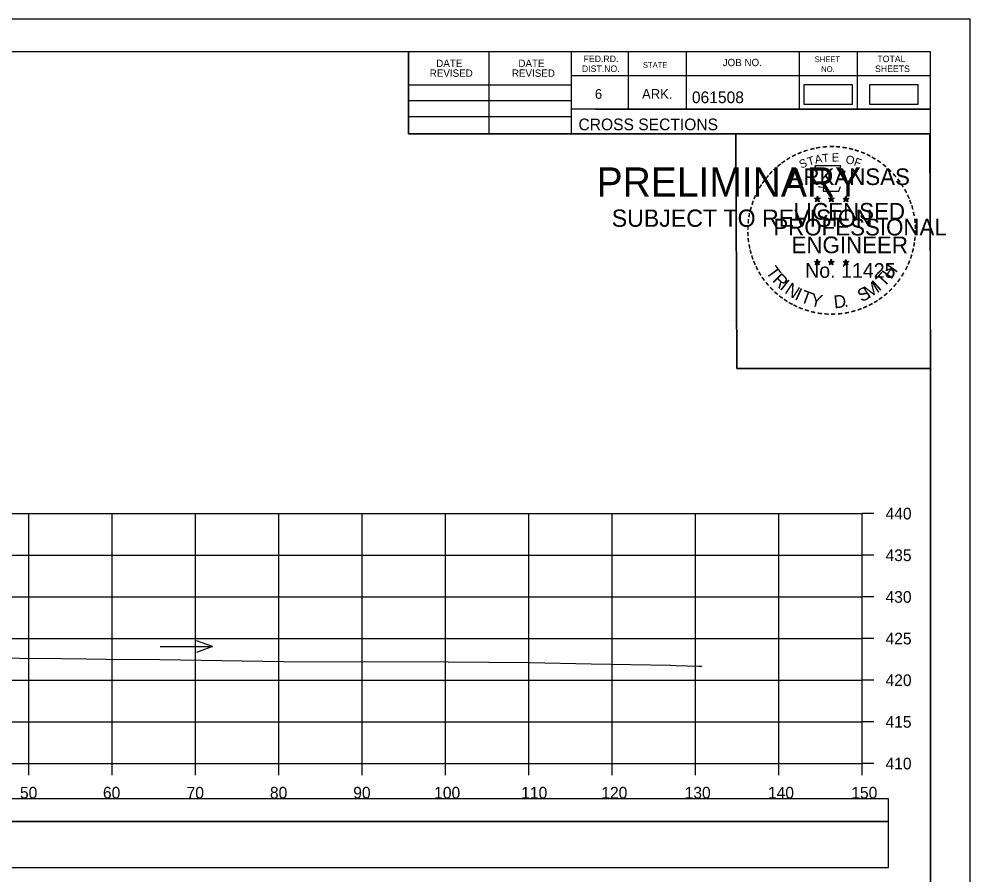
# Model space of a CAD drawing. Extents: x 1371057 to 1372761, y 380005 to 390517.
# Drawn here: x 1371609.7 to 1371723.8, y 387155.8 to 387258.6 of the extents above; entities that cross this region are included whole.
import ezdxf

# ---------------------------------------------------------------- set-up
doc = ezdxf.new("R2010")
doc.units = 0
for name, color, linetype in [('R_Axis', 7, 'Continuous'), ('R_Axis Annot', 7, 'Continuous'), ('R_Border', 7, 'Continuous'), ('R_Border PE', 7, 'Continuous'), ('R_Border Prem', 7, 'Continuous'), ('R_Detour', 7, 'Continuous'), ('R_Dimension', 7, 'Continuous'), ('R_Exist Surface', 7, 'Continuous'), ('R_Grid', 7, 'Continuous'), ('R_No Plot', 7, 'Continuous'), ('R_Water Annot', 7, 'Continuous')]:
    doc.layers.add(name, color=color, linetype=linetype)

msp = doc.modelspace()

# ---------------------------------------------------------------- linework, layer by layer
at = {"layer": 'R_Axis'}
for p, q in [((1371710.87, 387169.21), (1371710.87, 387199.21)), ((1371712.27, 387199.21), (1371710.87, 387199.21)), ((1371712.27, 387194.21), (1371710.87, 387194.21)), ((1371712.27, 387189.21), (1371710.87, 387189.21)), ((1371712.27, 387184.21), (1371710.87, 387184.21)), ((1371712.27, 387179.21), (1371710.87, 387179.21)), ((1371712.27, 387174.21), (1371710.87, 387174.21)), ((1371410.87, 387169.21), (1371710.87, 387169.21)), ((1371610.87, 387167.81), (1371610.87, 387169.21)), ((1371620.87, 387167.81), (1371620.87, 387169.21)), ((1371630.87, 387167.81), (1371630.87, 387169.21)), ((1371640.87, 387167.81), (1371640.87, 387169.21)), ((1371650.87, 387167.81), (1371650.87, 387169.21)), ((1371660.87, 387167.81), (1371660.87, 387169.21)), ((1371670.87, 387167.81), (1371670.87, 387169.21)), ((1371680.87, 387167.81), (1371680.87, 387169.21)), ((1371690.87, 387167.81), (1371690.87, 387169.21)), ((1371700.87, 387167.81), (1371700.87, 387169.21)), ((1371710.87, 387167.81), (1371710.87, 387169.21)), ((1371712.27, 387169.21), (1371710.87, 387169.21))]:
    msp.add_line(p, q, dxfattribs=at)
at = {"layer": 'R_Border'}
for p, q in [((1371402.87, 387254.67), (1371719.05, 387254.67)), ((1371656.41, 387244.79), (1371656.41, 387254.67)), ((1371666.09, 387244.79), (1371666.09, 387254.67)), ((1371675.95, 387254.67), (1371675.95, 387244.79)), ((1371682.79, 387254.67), (1371682.79, 387247.73)), ((1371689.73, 387254.67), (1371689.73, 387247.73)), ((1371703.31, 387254.67), (1371703.31, 387247.73)), ((1371710.25, 387254.67), (1371710.25, 387247.73)), ((1371719.05, 387049.21), (1371719.05, 387254.67)), ((1371719.05, 387251.73), (1371675.95, 387251.73)), ((1371719.05, 387251.75), (1371719.05, 387251.75)), ((1371656.41, 387250.65), (1371675.95, 387250.65)), ((1371656.41, 387248.79), (1371675.95, 387248.79)), ((1371719.05, 387247.73), (1371675.95, 387247.73)), ((1371678.91, 387247.73), (1371719.05, 387247.73)), ((1371656.41, 387246.85), (1371675.95, 387246.85)), ((1371719.05, 387244.79), (1371656.41, 387244.79))]:
    msp.add_line(p, q, dxfattribs=at)
at = {"layer": 'R_Border PE'}
for p, q in [((1371705.49, 387237.3), (1371705.45, 387237.05)), ((1371705.49, 387236.94), (1371705.49, 387237.3)), ((1371705.49, 387237.3), (1371705.54, 387237.05)), ((1371707.16, 387237.3), (1371707.12, 387237.05)), ((1371707.16, 387236.94), (1371707.16, 387237.3)), ((1371707.16, 387237.3), (1371707.21, 387237.05)), ((1371708.92, 387237.29), (1371708.88, 387237.04)), ((1371708.92, 387236.93), (1371708.92, 387237.29)), ((1371708.92, 387237.29), (1371708.97, 387237.04)), ((1371705.14, 387237.05), (1371705.49, 387236.94)), ((1371705.14, 387237.05), (1371705.39, 387237)), ((1371705.14, 387237.05), (1371705.37, 387236.93)), ((1371705.27, 387236.64), (1371705.49, 387236.94)), ((1371705.27, 387236.64), (1371705.4, 387236.88)), ((1371705.27, 387236.64), (1371705.48, 387236.86)), ((1371705.7, 387236.64), (1371705.48, 387236.85)), ((1371705.83, 387237.05), (1371705.49, 387236.94)), ((1371705.7, 387236.64), (1371705.49, 387236.94)), ((1371705.83, 387237.05), (1371705.55, 387237)), ((1371705.7, 387236.64), (1371705.56, 387236.93)), ((1371705.83, 387237.05), (1371705.63, 387236.95)), ((1371706.81, 387237.05), (1371707.16, 387236.94)), ((1371706.81, 387237.05), (1371707.06, 387237)), ((1371706.81, 387237.05), (1371707.04, 387236.93)), ((1371706.94, 387236.64), (1371707.16, 387236.94)), ((1371706.94, 387236.64), (1371707.07, 387236.88)), ((1371706.94, 387236.64), (1371707.15, 387236.86)), ((1371707.37, 387236.64), (1371707.15, 387236.85)), ((1371707.5, 387237.05), (1371707.16, 387236.94)), ((1371707.37, 387236.64), (1371707.16, 387236.94)), ((1371707.5, 387237.05), (1371707.22, 387237)), ((1371707.37, 387236.64), (1371707.23, 387236.93)), ((1371707.5, 387237.05), (1371707.3, 387236.95)), ((1371708.57, 387237.04), (1371708.92, 387236.93)), ((1371708.57, 387237.04), (1371708.82, 387236.99)), ((1371708.57, 387237.04), (1371708.81, 387236.91)), ((1371708.7, 387236.63), (1371708.92, 387236.93)), ((1371708.7, 387236.63), (1371708.83, 387236.87)), ((1371708.7, 387236.63), (1371708.92, 387236.85)), ((1371709.27, 387237.04), (1371708.92, 387236.93)), ((1371709.13, 387236.63), (1371708.92, 387236.93)), ((1371709.13, 387236.63), (1371708.92, 387236.84)), ((1371709.27, 387237.04), (1371708.98, 387236.99)), ((1371709.13, 387236.63), (1371709, 387236.92)), ((1371709.27, 387237.04), (1371709.06, 387236.93)), ((1371705.13, 387229.48), (1371705.48, 387229.36)), ((1371705.13, 387229.48), (1371705.39, 387229.43)), ((1371705.13, 387229.48), (1371705.37, 387229.35)), ((1371705.27, 387229.07), (1371705.48, 387229.36)), ((1371705.27, 387229.07), (1371705.39, 387229.31)), ((1371705.27, 387229.07), (1371705.48, 387229.28)), ((1371705.48, 387229.73), (1371705.44, 387229.48)), ((1371705.48, 387229.36), (1371705.48, 387229.73)), ((1371705.48, 387229.73), (1371705.53, 387229.48)), ((1371705.83, 387229.48), (1371705.48, 387229.36)), ((1371705.7, 387229.07), (1371705.48, 387229.36)), ((1371705.7, 387229.07), (1371705.48, 387229.28)), ((1371705.83, 387229.48), (1371705.54, 387229.43)), ((1371705.7, 387229.07), (1371705.56, 387229.36)), ((1371705.83, 387229.48), (1371705.63, 387229.37)), ((1371706.8, 387229.48), (1371707.15, 387229.36)), ((1371706.8, 387229.48), (1371707.06, 387229.43)), ((1371706.8, 387229.48), (1371707.04, 387229.35)), ((1371706.94, 387229.07), (1371707.15, 387229.36)), ((1371706.94, 387229.07), (1371707.06, 387229.31)), ((1371706.94, 387229.07), (1371707.15, 387229.28)), ((1371707.15, 387229.73), (1371707.11, 387229.48)), ((1371707.15, 387229.36), (1371707.15, 387229.73)), ((1371707.15, 387229.73), (1371707.2, 387229.48)), ((1371707.5, 387229.48), (1371707.15, 387229.36)), ((1371707.36, 387229.07), (1371707.15, 387229.36)), ((1371707.36, 387229.07), (1371707.15, 387229.28)), ((1371707.5, 387229.48), (1371707.21, 387229.43)), ((1371707.36, 387229.07), (1371707.23, 387229.36)), ((1371707.5, 387229.48), (1371707.29, 387229.37)), ((1371708.57, 387229.47), (1371708.92, 387229.35)), ((1371708.57, 387229.47), (1371708.82, 387229.42)), ((1371708.57, 387229.47), (1371708.81, 387229.34)), ((1371708.7, 387229.06), (1371708.92, 387229.35)), ((1371708.7, 387229.06), (1371708.83, 387229.3)), ((1371708.7, 387229.06), (1371708.92, 387229.27)), ((1371708.92, 387229.72), (1371708.88, 387229.47)), ((1371708.92, 387229.35), (1371708.92, 387229.72)), ((1371708.92, 387229.72), (1371708.97, 387229.47)), ((1371709.27, 387229.47), (1371708.92, 387229.35)), ((1371709.13, 387229.06), (1371708.92, 387229.35)), ((1371709.13, 387229.06), (1371708.92, 387229.27)), ((1371709.27, 387229.47), (1371708.98, 387229.42)), ((1371709.13, 387229.06), (1371708.99, 387229.35)), ((1371709.27, 387229.47), (1371709.06, 387229.36))]:
    msp.add_line(p, q, dxfattribs=at)
for points in [[(1371705.18, 387240.93), (1371705.45, 387240.1)], [(1371708.69, 387240), (1371708.83, 387240.29), (1371708.15, 387240.26), (1371708.29, 387240.93), (1371705.18, 387240.93)], [(1371705.67, 387238.5), (1371705.67, 387238.42), (1371706.23, 387238.4), (1371706.18, 387237.92), (1371708.05, 387237.92), (1371708.25, 387238.46)], [(1371705.49, 387237.3), (1371705.7, 387236.64), (1371705.14, 387237.05), (1371705.83, 387237.05), (1371705.27, 387236.64), (1371705.49, 387237.3)], [(1371707.16, 387237.3), (1371707.37, 387236.64), (1371706.81, 387237.05), (1371707.5, 387237.05), (1371706.94, 387236.64), (1371707.16, 387237.3)], [(1371708.92, 387237.29), (1371709.13, 387236.63), (1371708.57, 387237.04), (1371709.27, 387237.04), (1371708.7, 387236.63), (1371708.92, 387237.29)], [(1371705.48, 387229.73), (1371705.7, 387229.07), (1371705.13, 387229.48), (1371705.83, 387229.48), (1371705.27, 387229.07), (1371705.48, 387229.73)], [(1371707.15, 387229.73), (1371707.36, 387229.07), (1371706.8, 387229.48), (1371707.5, 387229.48), (1371706.94, 387229.07), (1371707.15, 387229.73)], [(1371708.92, 387229.72), (1371709.13, 387229.06), (1371708.57, 387229.47), (1371709.27, 387229.47), (1371708.7, 387229.06), (1371708.92, 387229.72)]]:
    msp.add_lwpolyline(points, dxfattribs=at)
for centre, radius in [((1371705.49, 387236.94), 0.172), ((1371705.49, 387236.94), 0.145), ((1371705.49, 387236.94), 0.116), ((1371705.49, 387236.94), 0.0991), ((1371705.49, 387236.94), 0.0747), ((1371705.49, 387236.94), 0.0495), ((1371705.49, 387236.94), 0.0296), ((1371707.16, 387236.94), 0.172), ((1371707.16, 387236.94), 0.145), ((1371707.16, 387236.94), 0.116), ((1371707.16, 387236.94), 0.0991), ((1371707.16, 387236.94), 0.0747), ((1371707.16, 387236.94), 0.0495), ((1371707.16, 387236.94), 0.0296), ((1371708.92, 387236.92), 0.172), ((1371708.92, 387236.92), 0.145), ((1371708.92, 387236.92), 0.116), ((1371708.92, 387236.92), 0.0991), ((1371708.92, 387236.92), 0.0747), ((1371708.92, 387236.92), 0.0495), ((1371708.92, 387236.92), 0.0296), ((1371705.48, 387229.36), 0.172), ((1371705.48, 387229.36), 0.145), ((1371705.48, 387229.36), 0.116), ((1371705.48, 387229.36), 0.0991), ((1371705.48, 387229.36), 0.0747), ((1371705.48, 387229.36), 0.0495), ((1371705.48, 387229.36), 0.0296), ((1371707.15, 387229.36), 0.172), ((1371707.15, 387229.36), 0.145), ((1371707.15, 387229.36), 0.116), ((1371707.15, 387229.36), 0.0991), ((1371707.15, 387229.36), 0.0747), ((1371707.15, 387229.36), 0.0495), ((1371707.15, 387229.36), 0.0296), ((1371708.92, 387229.35), 0.172), ((1371708.92, 387229.35), 0.145), ((1371708.92, 387229.35), 0.116), ((1371708.92, 387229.35), 0.0991), ((1371708.92, 387229.35), 0.0747), ((1371708.92, 387229.35), 0.0495), ((1371708.92, 387229.35), 0.0296)]:
    msp.add_circle(centre, radius, dxfattribs=at)
at = {"layer": 'R_Detour'}
msp.add_lwpolyline([(1371407.72, 387162.26), (1371714.03, 387162.26), (1371714.03, 387164.97), (1371407.72, 387164.97)], close=True, dxfattribs=at)
at = {"layer": 'R_Dimension'}
for points in [[(1371703.87, 387248.36), (1371709.7, 387248.36), (1371709.7, 387250.67), (1371703.87, 387250.67)], [(1371711.74, 387248.36), (1371717.57, 387248.36), (1371717.57, 387250.67), (1371711.74, 387250.67)], [(1371407.72, 387156.74), (1371714.03, 387156.74), (1371714.03, 387162.26), (1371407.72, 387162.26)]]:
    msp.add_lwpolyline(points, close=True, dxfattribs=at)
at = {"layer": 'R_Exist Surface'}
msp.add_lwpolyline([(1371604.62, 387181.89), (1371614.78, 387181.81), (1371617.73, 387181.76), (1371620.09, 387181.75), (1371626.58, 387181.68), (1371641.4, 387181.46), (1371661.2, 387181.43), (1371666.05, 387181.39), (1371670.94, 387181.35), (1371678.36, 387181.18), (1371687.86, 387181.01), (1371688.55, 387180.99), (1371691.27, 387180.89), (1371691.63, 387180.9)], dxfattribs=at)
at = {"layer": 'R_Grid'}
for p, q in [((1371410.87, 387199.21), (1371710.87, 387199.21)), ((1371610.87, 387169.21), (1371610.87, 387199.21)), ((1371620.87, 387169.21), (1371620.87, 387199.21)), ((1371630.87, 387169.21), (1371630.87, 387199.21)), ((1371640.87, 387169.21), (1371640.87, 387199.21)), ((1371650.87, 387169.21), (1371650.87, 387199.21)), ((1371660.87, 387169.21), (1371660.87, 387199.21)), ((1371670.87, 387169.21), (1371670.87, 387199.21)), ((1371680.87, 387169.21), (1371680.87, 387199.21)), ((1371690.87, 387169.21), (1371690.87, 387199.21)), ((1371700.87, 387169.21), (1371700.87, 387199.21)), ((1371710.87, 387169.21), (1371710.87, 387199.21)), ((1371410.87, 387194.21), (1371710.87, 387194.21)), ((1371410.87, 387189.21), (1371710.87, 387189.21)), ((1371410.87, 387184.21), (1371710.87, 387184.21)), ((1371410.87, 387179.21), (1371710.87, 387179.21)), ((1371410.87, 387174.21), (1371710.87, 387174.21)), ((1371410.87, 387169.21), (1371710.87, 387169.21))]:
    msp.add_line(p, q, dxfattribs=at)
at = {"layer": 'R_No Plot'}
for p, q in [((1371390.47, 387258.57), (1371723.8, 387258.57)), ((1371695.09, 387222.34), (1371695.09, 387222.34))]:
    msp.add_line(p, q, dxfattribs=at)
for points in [[(1371390.46, 387258.57), (1371723.8, 387258.57), (1371723.8, 387045.23), (1371390.46, 387045.23)], [(1371636.79, 387254.67), (1371656.41, 387254.67), (1371656.41, 387244.79), (1371672.52, 387244.79), (1371695.72, 387244.79), (1371695.84, 387216.64), (1371719.05, 387216.64), (1371719.05, 387049.21), (1371402.87, 387049.21), (1371402.87, 387254.67)], [(1371695.72, 387244.79), (1371718.93, 387244.79), (1371719.05, 387216.64), (1371695.84, 387216.64)]]:
    msp.add_lwpolyline(points, close=True, dxfattribs=at)
at = {"layer": 'R_Water Annot'}
for p, q in [((1371632.88, 387183.25), (1371630.96, 387183.95)), ((1371626.6, 387183.25), (1371632.88, 387183.25)), ((1371632.88, 387183.25), (1371630.96, 387182.55))]:
    msp.add_line(p, q, dxfattribs=at)

# ---------------------------------------------------------------- texts
at = {"layer": 'R_Axis Annot'}
for s, p in [('440', (1371713.67, 387198.51)), ('435', (1371713.67, 387193.51)), ('430', (1371713.67, 387188.51)), ('425', (1371713.67, 387183.51)), ('420', (1371713.67, 387178.51)), ('415', (1371713.67, 387173.51)), ('410', (1371713.67, 387168.51)), ('50', (1371609.79, 387165.01)), ('60', (1371619.75, 387165.01)), ('70', (1371629.79, 387165.01)), ('80', (1371639.79, 387165.01)), ('90', (1371649.79, 387165.01)), ('100', (1371659.5, 387165.01)), ('110', (1371669.95, 387165.01)), ('120', (1371679.56, 387165.01)), ('130', (1371689.56, 387165.01)), ('140', (1371699.56, 387165.01)), ('150', (1371709.56, 387165.01))]:
    msp.add_text(s, height=1.4, dxfattribs=at).set_placement(p)
at = {"layer": 'R_Border'}
for s, height, p in [('DATE', 0.879, (1371659.75, 387252.81)), ('DATE', 0.879, (1371669.61, 387252.81)), ('FED.RD.', 0.782, (1371677.43, 387253.39)), ('STATE', 0.684, (1371684.55, 387252.71)), ('JOB NO.', 0.879, (1371694.13, 387252.91)), ('SHEET', 0.684, (1371705.17, 387253.39)), ('TOTAL', 0.782, (1371712.69, 387253.39)), ('REVISED', 0.879, (1371658.97, 387251.63)), ('REVISED', 0.879, (1371668.83, 387251.63)), ('DIST.NO.', 0.782, (1371677.23, 387252.21)), ('NO.', 0.684, (1371705.95, 387252.21)), ('SHEETS', 0.782, (1371712.41, 387252.21)), ('6', 1.17, (1371678.79, 387248.99)), ('ARK.', 1.172, (1371684.45, 387248.99)), ('061508', 1.4, (1371690.43, 387248.47)), ('CROSS SECTIONS', 1.4, (1371676.82, 387245.22))]:
    msp.add_text(s, height=height, rotation=360, dxfattribs=at).set_placement(p)
at = {"layer": 'R_Border PE'}
for s, height, rotation, p in [('-', 1.6, 19.1761, (1371703.93, 387242.05)), ('-', 1.6, 13.6301, (1371704.68, 387242.29)), ('-', 1.6, 10.2193, (1371705.35, 387242.46)), ('-', 1.6, 5.8968, (1371706.08, 387242.57)), ('-', 1.6, 0.1862, (1371706.86, 387242.64)), ('-', 1.6, 357.743, (1371707.58, 387242.63)), ('-', 1.6, 352.1617, (1371708.32, 387242.57)), ('-', 1.6, 347.2049, (1371709.04, 387242.46)), ('-', 1.6, 342.3362, (1371709.68, 387242.3)), ('-', 1.6, 34.0636, (1371702.06, 387241.1)), ('-', 1.6, 28.7918, (1371702.66, 387241.47)), ('-', 1.6, 24.3072, (1371703.29, 387241.78)), ('S', 1, 21.594, (1371703.53, 387240.6)), ('T', 1, 16.4036, (1371704.45, 387240.94)), ('A', 1, 11.2132, (1371705.27, 387241.19)), ('T', 1, 6.0228, (1371706.12, 387241.35)), ('E', 1, 0.8323, (1371707.23, 387241.46)), ('O', 1, 350.4515, (1371708.83, 387241.25)), ('F', 1, 340.0707, (1371709.79, 387241.02)), ('-', 1.6, 337.8551, (1371710.41, 387242.08)), ('-', 1.6, 334.1211, (1371711.04, 387241.81)), ('-', 1.6, 329.6409, (1371711.62, 387241.52)), ('-', 1.6, 42.9622, (1371700.58, 387239.91)), ('-', 1.6, 38.9507, (1371701.01, 387240.32)), ('-', 1.6, 36.2317, (1371701.48, 387240.7)), ('ARKANSAS', 2, 360, (1371702.03, 387238.64)), ('-', 1.6, 325.8627, (1371712.26, 387241.16)), ('-', 1.6, 320.5297, (1371712.87, 387240.74)), ('-', 1.6, 315.5786, (1371713.47, 387240.25)), ('-', 1.6, 50.6142, (1371699.72, 387238.94)), ('-', 1.6, 48.423, (1371700.13, 387239.43)), ('-', 1.6, 309.8797, (1371714.04, 387239.7)), ('-', 1.6, 58.0706, (1371698.99, 387237.85)), ('-', 1.6, 54.2325, (1371699.31, 387238.38)), ('-', 1.6, 306.6522, (1371714.57, 387239.1)), ('-', 1.4, 303.6753, (1371715.05, 387238.53)), ('-', 1.6, 67.7743, (1371698.41, 387236.62)), ('-', 1.6, 62.8713, (1371698.67, 387237.24)), ('-', 1.6, 299.6684, (1371715.37, 387237.92)), ('-', 1.6, 294.6628, (1371715.7, 387237.31)), ('-', 1.6, 72.3945, (1371698.2, 387235.99)), ('LICENSED', 2, 360, (1371702.63, 387234.49)), ('DWB', 0.01, 360, (1371705.47, 387236.93)), ('DWB', 0.01, 360, (1371707.14, 387236.93)), ('DWB', 0.01, 360, (1371708.91, 387236.92)), ('-', 1.6, 290.5728, (1371715.95, 387236.73)), ('-', 1.6, 285.1233, (1371716.19, 387236.15)), ('-', 1.6, 81.2013, (1371697.87, 387234.57)), ('-', 1.6, 75.461, (1371698, 387235.28)), ('-', 1.6, 280.5493, (1371716.39, 387235.41)), ('-', 1.6, 89.0622, (1371697.77, 387233.18)), ('-', 1.6, 85.1863, (1371697.79, 387233.88)), ('PROFESSIONAL', 2, 360, (1371700.21, 387232.59)), ('-', 1.6, 276.5962, (1371716.55, 387234.64)), ('-', 1.6, 274.3301, (1371716.61, 387233.92)), ('-', 1.6, 94.1959, (1371697.8, 387232.45)), ('-', 1.6, 269.9407, (1371716.64, 387233.29)), ('-', 1.6, 98.9479, (1371697.87, 387231.78)), ('-', 1.6, 101.7149, (1371698.01, 387231.05)), ('ENGINEER', 2, 360, (1371702.39, 387230.46)), ('-', 1.6, 260.9953, (1371716.55, 387231.97)), ('-', 1.6, 263.5172, (1371716.62, 387232.62)), ('-', 1.6, 105.4578, (1371698.17, 387230.46)), ('-', 1.6, 255.7626, (1371716.44, 387231.29)), ('-', 1.6, 109.0874, (1371698.38, 387229.82)), ('-', 1.6, 114.0643, (1371698.64, 387229.23)), ('No. 11425', 1.757, 360, (1371704.02, 387227.51)), ('DWB', 0.01, 360, (1371705.47, 387229.36)), ('DWB', 0.01, 360, (1371707.14, 387229.36)), ('DWB', 0.01, 360, (1371708.91, 387229.35)), ('-', 1.6, 247.8887, (1371716.04, 387229.9)), ('-', 1.6, 252.8681, (1371716.26, 387230.57)), ('-', 1.6, 115.7289, (1371698.94, 387228.61)), ('-', 1.6, 120.4471, (1371699.3, 387228.02)), ('T', 1.54, 306.0406, (1371699.24, 387228.2)), ('R', 1.54, 314.005, (1371700, 387227.15)), ('T', 1.54, 46.6444, (1371713.47, 387226.3)), ('H', 1.54, 54.6088, (1371714.36, 387227.24)), ('-', 1.6, 239.0712, (1371715.38, 387228.52)), ('-', 1.6, 244.6197, (1371715.78, 387229.27)), ('-', 1.6, 125.8934, (1371699.7, 387227.46)), ('-', 1.6, 130.7181, (1371700.17, 387226.91)), ('I', 1.54, 321.9694, (1371700.9, 387226.22)), ('N', 1.54, 326.5002, (1371701.47, 387225.75)), ('M', 1.54, 32.6563, (1371711.63, 387224.97)), ('I', 1.54, 42.1136, (1371712.91, 387225.82)), ('-', 1.6, 233.8452, (1371714.98, 387227.86)), ('-', 1.6, 134.2238, (1371700.68, 387226.37)), ('-', 1.6, 138.9338, (1371701.21, 387225.9)), ('I', 1.54, 335.3603, (1371702.68, 387224.96)), ('T', 1.54, 339.8912, (1371703.34, 387224.64)), ('S', 1.54, 26.9312, (1371710.79, 387224.56)), ('-', 1.6, 225.7653, (1371714.07, 387226.73)), ('-', 1.6, 231.2538, (1371714.55, 387227.3)), ('-', 1.6, 144.6463, (1371701.76, 387225.5)), ('-', 1.6, 148.0898, (1371702.32, 387225.13)), ('Y', 1.54, 347.8556, (1371704.56, 387224.19)), ('D', 1.54, 6.3969, (1371707.54, 387223.83)), ('-', 1.6, 212.2491, (1371712.47, 387225.37)), ('-', 1.6, 215.7363, (1371713, 387225.75)), ('-', 1.6, 221.0851, (1371713.55, 387226.22)), ('-', 1.6, 151.5704, (1371702.9, 387224.8)), ('-', 1.6, 154.6002, (1371703.43, 387224.55)), ('-', 1.6, 158.5612, (1371704.05, 387224.3)), ('-', 1.6, 162.7983, (1371704.74, 387224.09)), ('-', 1.6, 167.5555, (1371705.45, 387223.92)), ('.', 1.54, 13.7642, (1371708.74, 387223.96)), ('-', 1.6, 195.4743, (1371709.99, 387224.19)), ('-', 1.6, 200.7184, (1371710.67, 387224.43)), ('-', 1.6, 204.2516, (1371711.29, 387224.7)), ('-', 1.6, 207.3568, (1371711.91, 387225.02)), ('-', 1.6, 173.1155, (1371706.22, 387223.81)), ('-', 1.6, 176.5183, (1371706.97, 387223.76)), ('-', 1.6, 181.5918, (1371707.72, 387223.78)), ('-', 1.6, 185.8167, (1371708.52, 387223.85)), ('-', 1.6, 191.2858, (1371709.26, 387223.99))]:
    msp.add_text(s, height=height, rotation=rotation, dxfattribs=at).set_placement(p)
at = {"layer": 'R_Border Prem'}
for s, height, p in [('PRELIMINARY', 3.5, (1371679, 387237.26)), ('DWB', 0.01, (1371679.75, 387239.11)), ('SUBJECT TO REVISION', 2.0751, (1371680.81, 387233.63))]:
    msp.add_text(s, height=height, rotation=360, dxfattribs=at).set_placement(p)

doc.saveas('drawing.dxf')
